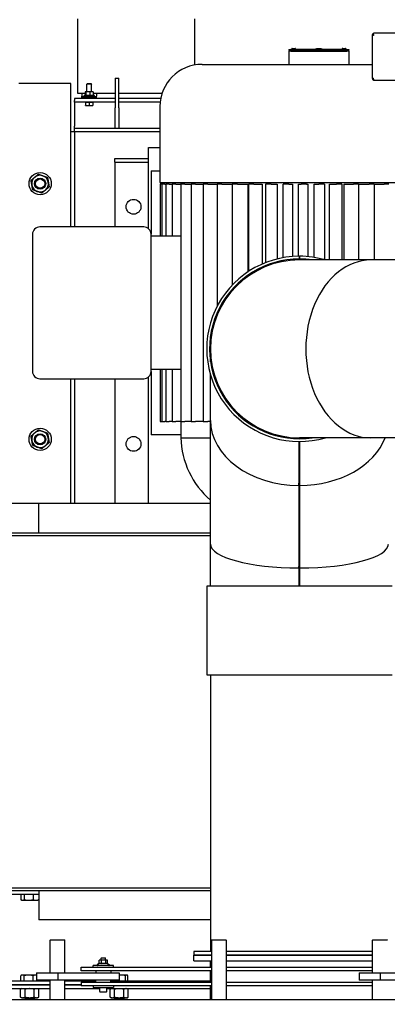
# Model space of a CAD drawing. Header units: inches. Extents: x 36 to 1719, y -84 to 1122.
# Tile 491 of 571: x 670 to 695, y 788 to 855. Entities that reach past the tile are written whole.
import ezdxf

# ---------------------------------------------------------------- set-up
doc = ezdxf.new("R2010")
doc.units = ezdxf.units.IN
doc.header["$LTSCALE"] = 48
doc.header["$MEASUREMENT"] = 0
doc.layers.add('Dimension (ANSI)', color=7, linetype='Continuous', lineweight=25)
doc.layers.add('Visible (ANSI)', color=7, linetype='Continuous', lineweight=30)
doc.styles.add('Note Text (ANSI)', font='tahoma.ttf')
doc.dimstyles.new('Architectural (ANSI)', dxfattribs={"dimscale": 48, "dimtxt": 0.125, "dimasz": 0.098425, "dimexe": 0.125, "dimexo": 0.0625, "dimgap": 0.031496, "dimtad": 0, "dimtih": 1, "dimtoh": 1, "dimdec": 4, "dimrnd": 1e-08, "dimzin": 3, "dimdsep": 46, "dimlunit": 4, "dimtxsty": 'Note Text (ANSI)', "dimcen": 0.09, "dimdle": 0.393701, "dimclrd": 256, "dimclre": 256, "dimclrt": 256, "dimadec": 0, "dimazin": 3, "dimtfac": 0.96, "dimtofl": 0, "dimtmove": 0, "dimatfit": 3, "dimfxl": 1, "dimfrac": 2, "dimtolj": 1, "dimtzin": 12, "dimlwd": -1, "dimlwe": -1, "dimarcsym": 0})

# ---------------------------------------------------------------- blocks, each defined once
blk = doc.blocks.new('*D22')
at = {"layer": 'Defpoints', "color": 0, "transparency": 16777216}
for p in [(702.014, 1001.053), (609.741, 760.491), (738.918, 760.491)]:
    blk.add_point(p, dxfattribs=at)
at = {"layer": 'Dimension (ANSI)', "transparency": 16777216}
for p, q in [((699.014, 1001.053), (603.741, 1001.053)), ((609.741, 996.328), (609.741, 900.572)), ((609.741, 765.216), (609.741, 889.973)), ((735.918, 760.491), (603.741, 760.491))]:
    blk.add_line(p, q, dxfattribs=at)
for points in [[(608.953, 996.328), (610.528, 996.328), (609.741, 1001.053)], [(608.953, 765.216), (610.528, 765.216), (609.741, 760.491)]]:
    blk.add_solid(points, dxfattribs=at)
at = {"layer": 'Dimension (ANSI)', "transparency": 16777216, "insert": (589.782, 899.06), "char_height": 6, "attachment_point": 1, "style": 'Note Text (ANSI)'}
blk.add_mtext('\\A1;20\'-0 9/16"', dxfattribs=at)

msp = doc.modelspace()

# ---------------------------------------------------------------- linework, layer by layer
at = {"layer": 'Visible (ANSI)'}
for p, q in [((674.38028, 854.99376), (674.38028, 849.97762)), ((682.2543, 854.99376), (682.2543, 851.86303)), ((694.2367, 853.8739), (694.2367, 853.8614)), ((694.3367, 853.8614), (694.2367, 853.8614)), ((694.2367, 853.8614), (694.2367, 850.9864)), ((694.2867, 853.8614), (694.2867, 853.8739)), ((694.3367, 853.9249), (694.3367, 854.0249)), ((697.5867, 854.0249), (694.3367, 854.0249)), ((694.3367, 853.9249), (694.3367, 853.8614)), ((688.63768, 852.9264), (688.63768, 852.86465)), ((688.63768, 852.9264), (688.76268, 852.9264)), ((688.66893, 852.8334), (688.63768, 852.86465)), ((688.63768, 852.86465), (688.76268, 852.86465)), ((688.66893, 852.8334), (688.63768, 852.80215)), ((688.76268, 852.80215), (688.63768, 852.80215)), ((688.63768, 852.80215), (688.63768, 851.91099)), ((688.76268, 852.8334), (688.66893, 852.8334)), ((692.54268, 852.9264), (688.76268, 852.9264)), ((692.54268, 852.86465), (688.76268, 852.86465)), ((688.76268, 852.8334), (692.54268, 852.8334)), ((688.76268, 852.80215), (692.54268, 852.80215)), ((688.82808, 852.9264), (688.82808, 852.96015)), ((688.85947, 852.9914), (689.0459, 852.9914)), ((689.07728, 852.9264), (689.07728, 852.96015)), ((692.22808, 852.9264), (692.22808, 852.96015)), ((692.25947, 852.9914), (692.4459, 852.9914)), ((692.47728, 852.9264), (692.47728, 852.96015)), ((692.54268, 852.9264), (692.66768, 852.9264)), ((692.54268, 852.86465), (692.66768, 852.86465)), ((692.63643, 852.8334), (692.54268, 852.8334)), ((692.66768, 852.80215), (692.54268, 852.80215)), ((692.66768, 852.86465), (692.63643, 852.8334)), ((692.63643, 852.8334), (692.66768, 852.80215)), ((692.66768, 852.9264), (692.66768, 852.86465)), ((692.66768, 852.80215), (692.66768, 851.91099)), ((682.77402, 851.91099), (694.2367, 851.91099)), ((673.91768, 850.6164), (670.41768, 850.6164)), ((673.91768, 840.9489), (673.91768, 850.6164)), ((675.04551, 850.6164), (675.01143, 850.58334)), ((675.32393, 850.58334), (675.01143, 850.58334)), ((675.01143, 850.0699), (675.01143, 850.58334)), ((675.04551, 850.6164), (675.28985, 850.6164)), ((675.28985, 850.6164), (675.32393, 850.58334)), ((675.32393, 850.0699), (675.32393, 850.58334)), ((676.91768, 850.9914), (676.91768, 848.9914)), ((676.91768, 850.9914), (677.16768, 850.9914)), ((677.16768, 848.9914), (677.16768, 850.9914)), ((694.2367, 850.9864), (694.3367, 850.9864)), ((694.2367, 850.9864), (694.2367, 850.9739)), ((694.2867, 850.9739), (694.2867, 850.9864)), ((694.3367, 850.9229), (694.3367, 850.9864)), ((694.3367, 850.9229), (694.3367, 850.8229)), ((697.5867, 850.8229), (694.3367, 850.8229)), ((674.38028, 849.97762), (674.90138, 849.97762)), ((674.67556, 849.93149), (674.67556, 849.97762)), ((674.67556, 849.93149), (674.67556, 849.76446)), ((675.51143, 849.8039), (674.82393, 849.8039)), ((674.82393, 849.7414), (674.82393, 849.8039)), ((674.90138, 850.04757), (674.90138, 849.82623)), ((674.91768, 850.0699), (674.91564, 850.06872)), ((674.91768, 849.8039), (674.91564, 849.80508)), ((674.9197, 850.0699), (674.91768, 850.0699)), ((675.07118, 850.0699), (674.9197, 850.0699)), ((674.93803, 850.04757), (674.93803, 849.82623)), ((675.31916, 850.0699), (675.07118, 850.0699)), ((675.20433, 850.04757), (675.20433, 849.82623)), ((675.41768, 850.0699), (675.31916, 850.0699)), ((675.41768, 850.0699), (675.41972, 850.06872)), ((675.41768, 849.8039), (675.41972, 849.80508)), ((675.43398, 850.04757), (675.43398, 849.82623)), ((675.43398, 849.97762), (676.91768, 849.97762)), ((675.51143, 849.7414), (675.51143, 849.8039)), ((675.65981, 849.93149), (675.65981, 849.97762)), ((675.65981, 849.93149), (675.65981, 849.76446)), ((677.16768, 849.97762), (680.08261, 849.97762)), ((676.91768, 849.6164), (674.16768, 849.6164)), ((674.16768, 849.6164), (674.16768, 849.4864)), ((674.16768, 849.3664), (674.16768, 849.4864)), ((676.91768, 849.3664), (674.16768, 849.3664)), ((674.16768, 849.3664), (674.16768, 849.1164)), ((674.16768, 849.1164), (674.16768, 847.7364)), ((674.67556, 849.74348), (674.67556, 849.76446)), ((674.67556, 849.66369), (674.67556, 849.74348)), ((674.68047, 849.7414), (674.78792, 849.7414)), ((674.78792, 849.66266), (674.68047, 849.66266)), ((674.78792, 849.7414), (674.83457, 849.7414)), ((675.54744, 849.66266), (674.78792, 849.66266)), ((674.83457, 849.7414), (675.5008, 849.7414)), ((674.91768, 849.36639), (674.91768, 849.3664)), ((674.91768, 849.36639), (674.91768, 849.15372)), ((674.91768, 849.36639), (675.04268, 849.36639)), ((674.91768, 849.13139), (675.04268, 849.13139)), ((675.00817, 849.66266), (675.00626, 849.6164)), ((675.04268, 849.36639), (675.16768, 849.36639)), ((675.04268, 849.13139), (675.29268, 849.13139)), ((675.16768, 849.36639), (675.16768, 849.15372)), ((675.16768, 849.36639), (675.29268, 849.36639)), ((675.29268, 849.36639), (675.41768, 849.36639)), ((675.29268, 849.13139), (675.41768, 849.13139)), ((675.32719, 849.66266), (675.32911, 849.6164)), ((675.41768, 849.36639), (675.41768, 849.3664)), ((675.41768, 849.36639), (675.41768, 849.15372)), ((675.5008, 849.7414), (675.54744, 849.7414)), ((675.54744, 849.7414), (675.65489, 849.7414)), ((675.65489, 849.66266), (675.54744, 849.66266)), ((675.65981, 849.74348), (675.65981, 849.76446)), ((675.65981, 849.66369), (675.65981, 849.74348)), ((679.98687, 849.6164), (677.16768, 849.6164)), ((679.94941, 849.3664), (677.16768, 849.3664)), ((676.91768, 847.6164), (676.91768, 848.9914)), ((677.16768, 848.9914), (677.16768, 847.6164)), ((679.934, 849.07097), (679.934, 843.9489)), ((674.16768, 847.3664), (673.91768, 847.3664)), ((674.16768, 847.6164), (674.16768, 847.7364)), ((674.16768, 847.3664), (674.16768, 847.6164)), ((674.16768, 847.6164), (679.934, 847.6164)), ((674.16768, 847.3664), (674.16768, 840.9489)), ((679.934, 847.3664), (674.16768, 847.3664)), ((679.15318, 840.83921), (679.15318, 846.3039)), ((679.15318, 846.3039), (679.934, 846.3039)), ((676.90318, 845.5539), (679.15318, 845.5539)), ((676.90318, 845.3039), (676.90318, 845.5539)), ((676.90318, 845.3039), (679.15318, 845.3039)), ((676.90318, 845.3039), (676.90318, 840.9489)), ((679.34068, 844.7239), (679.934, 844.7239)), ((679.34068, 844.7239), (679.34068, 840.4489)), ((679.934, 843.9489), (698.74736, 843.9489)), ((680.06992, 843.8239), (679.95188, 843.8239)), ((679.95188, 843.8239), (679.95188, 840.3239)), ((680.26845, 843.8239), (680.06992, 843.8239)), ((680.06992, 843.8239), (680.06992, 840.3239)), ((680.26845, 843.8239), (680.34337, 843.8239)), ((680.56624, 843.8239), (680.34337, 843.8239)), ((680.34337, 843.8239), (680.34337, 840.3239)), ((680.56624, 843.8239), (680.76756, 843.8239)), ((681.01417, 843.8239), (680.76756, 843.8239)), ((680.76756, 843.8239), (680.76756, 840.3239)), ((681.01417, 843.8239), (681.33523, 843.8239)), ((681.60456, 843.8239), (681.33523, 843.8239)), ((681.33523, 843.8239), (681.33523, 827.8239)), ((681.34068, 843.9489), (681.34068, 843.8239)), ((681.60456, 843.8239), (682.03667, 843.8239)), ((682.32732, 843.8239), (682.03667, 843.8239)), ((682.03667, 843.8239), (682.03667, 827.8239)), ((682.32732, 843.8239), (682.85987, 843.8239)), ((683.17008, 843.8239), (682.85987, 843.8239)), ((682.85987, 843.8239), (682.85987, 827.8239)), ((683.17008, 843.8239), (683.79076, 843.8239)), ((684.11842, 843.8239), (683.79076, 843.8239)), ((683.79076, 843.8239), (683.79076, 835.58957)), ((684.11842, 843.8239), (684.81339, 843.8239)), ((685.15611, 843.8239), (684.81339, 843.8239)), ((684.81339, 843.8239), (684.81339, 837.02425)), ((685.15611, 843.8239), (685.85111, 843.8239)), ((685.85111, 843.8239), (685.85111, 837.90051)), ((686.2654, 843.8239), (685.91029, 843.8239)), ((685.91029, 843.8239), (685.91029, 837.93985)), ((686.2654, 843.8239), (686.8206, 843.8239)), ((686.8206, 843.8239), (686.8206, 838.43481)), ((687.42732, 843.8239), (687.06267, 843.8239)), ((687.06267, 843.8239), (687.06267, 838.53546)), ((687.42732, 843.8239), (687.8332, 843.8239)), ((687.8332, 843.8239), (687.8332, 838.78087)), ((688.24271, 843.8239), (688.25082, 843.8239)), ((688.24271, 838.8682), (688.24271, 843.8239)), ((688.62197, 843.8239), (688.25082, 843.8239)), ((688.62197, 843.8239), (688.8716, 843.8239)), ((688.8716, 843.8239), (688.8716, 838.94777)), ((689.28643, 843.8239), (689.45617, 843.8239)), ((689.28643, 838.96516), (689.28643, 843.8239)), ((689.82892, 843.8239), (689.45617, 843.8239)), ((689.82892, 843.8239), (689.91803, 843.8239)), ((689.91803, 843.8239), (689.91803, 838.93867)), ((690.33108, 843.8239), (690.65955, 843.8239)), ((690.33108, 838.88643), (690.33108, 843.8239)), ((691.02784, 843.8239), (690.65955, 843.8239)), ((691.02784, 843.8239), (691.02784, 838.73337)), ((691.35878, 843.8239), (691.84036, 843.8239)), ((691.35878, 838.7154), (691.35878, 843.8239)), ((692.20061, 843.8239), (691.84036, 843.8239)), ((692.20061, 843.8239), (692.20061, 838.7154)), ((692.35196, 843.8239), (692.9784, 843.8239)), ((692.35196, 838.7154), (692.35196, 843.8239)), ((693.32766, 843.8239), (692.9784, 843.8239)), ((693.32766, 843.8239), (694.05419, 843.8239)), ((693.32766, 843.8239), (693.32766, 838.7154)), ((694.3897, 843.8239), (694.05419, 843.8239)), ((694.3897, 843.8239), (695.04934, 843.8239)), ((694.3897, 843.8239), (694.3897, 838.7154)), ((695.36855, 843.8239), (695.04934, 843.8239)), ((678.84068, 840.9489), (671.84068, 840.9489)), ((671.34068, 840.4489), (671.34068, 831.1989)), ((679.34068, 831.1989), (679.34068, 840.4489)), ((681.33523, 840.3239), (679.34068, 840.3239)), ((687.8332, 838.58749), (687.8332, 838.52294)), ((688.24271, 838.61408), (688.24271, 838.67764)), ((688.8716, 838.75972), (688.8716, 838.69703)), ((689.28643, 838.71515), (689.28643, 838.77765)), ((689.33968, 838.7779), (689.33968, 838.9654)), ((694.16377, 838.7154), (689.34068, 838.7154)), ((689.34168, 838.9654), (689.34168, 838.7779)), ((689.91803, 838.75034), (689.91803, 838.7154)), ((702.5176, 838.7154), (694.16377, 838.7154)), ((686.8206, 838.2293), (686.8206, 838.1605)), ((687.06267, 838.33363), (687.06267, 838.26613)), ((685.85111, 837.6729), (685.85111, 837.59627)), ((685.91029, 837.71403), (685.91029, 837.63804)), ((684.81339, 836.74747), (684.81339, 836.65287)), ((683.79076, 835.15512), (683.79076, 834.99539)), ((683.34068, 831.84712), (683.34068, 832.7154)), ((681.33523, 831.3239), (679.34068, 831.3239)), ((679.34068, 831.1989), (679.34068, 826.9239)), ((679.95188, 831.3239), (679.95188, 827.8239)), ((680.06992, 831.3239), (680.06992, 827.8239)), ((680.34337, 831.3239), (680.34337, 827.8239)), ((680.76756, 831.3239), (680.76756, 827.8239)), ((671.84068, 830.6989), (678.84068, 830.6989)), ((673.91768, 822.3039), (673.91768, 830.6989)), ((674.16768, 830.6989), (674.16768, 822.3039)), ((676.90318, 830.6989), (676.90318, 822.3039)), ((679.15318, 822.3039), (679.15318, 830.80859)), ((683.34068, 827.89231), (683.34068, 830.9654)), ((683.34068, 819.53848), (683.34068, 827.89231)), ((679.95188, 827.8239), (680.06992, 827.8239)), ((680.06992, 827.8239), (680.26845, 827.8239)), ((680.34337, 827.8239), (680.26845, 827.8239)), ((680.34337, 827.8239), (680.56624, 827.8239)), ((680.76756, 827.8239), (680.56624, 827.8239)), ((680.76756, 827.8239), (681.01417, 827.8239)), ((681.33523, 827.8239), (681.01417, 827.8239)), ((681.33523, 827.8239), (681.60456, 827.8239)), ((681.34068, 827.8239), (681.34068, 826.7239)), ((682.03667, 827.8239), (681.60456, 827.8239)), ((682.03667, 827.8239), (682.32732, 827.8239)), ((682.85987, 827.8239), (682.32732, 827.8239)), ((682.85987, 827.8239), (683.17008, 827.8239)), ((683.34068, 827.8239), (683.17008, 827.8239)), ((681.34068, 826.9239), (679.34068, 826.9239)), ((681.34068, 826.7239), (683.34068, 826.7239)), ((689.30943, 826.71548), (689.30943, 826.65298)), ((689.31041, 826.71547), (689.31041, 826.65297)), ((694.16377, 826.7154), (689.34068, 826.7154)), ((689.37096, 826.65297), (689.37096, 826.7154)), ((689.37193, 826.65298), (689.37193, 826.7154)), ((702.5176, 826.7154), (694.16377, 826.7154)), ((689.30943, 826.46548), (689.30943, 823.50007)), ((689.31041, 826.46547), (689.31041, 823.66244)), ((689.37096, 823.66244), (689.37096, 826.46547)), ((689.37193, 823.50007), (689.37193, 826.46548)), ((689.30943, 823.50007), (689.31041, 823.66244)), ((689.30943, 823.50007), (689.31041, 823.59382)), ((689.30943, 823.50007), (689.30943, 817.93081)), ((689.31041, 823.59382), (689.31041, 818.02456)), ((689.37193, 823.50007), (689.37096, 823.66244)), ((689.37096, 818.02456), (689.37096, 823.59382)), ((689.37193, 823.50007), (689.37096, 823.59382)), ((689.37193, 817.93081), (689.37193, 823.50007)), ((665.84068, 822.3039), (671.77818, 822.3039)), ((671.77818, 822.3039), (683.34068, 822.3039)), ((671.77818, 820.3039), (671.77818, 822.3039)), ((659.15671, 820.3039), (683.34068, 820.3039)), ((659.15671, 820.1246), (683.34068, 820.1246)), ((683.34068, 816.7154), (683.34068, 819.53848)), ((689.30943, 817.93081), (689.31041, 818.02456)), ((689.30943, 817.93081), (689.30943, 816.7154)), ((689.30943, 817.93081), (689.31041, 817.93081)), ((689.31041, 817.93081), (689.31041, 816.7154)), ((689.37193, 817.93081), (689.37096, 818.02456)), ((689.37096, 816.7154), (689.37096, 817.93081)), ((689.37193, 817.93081), (689.37096, 817.93081)), ((689.37193, 816.7154), (689.37193, 817.93081)), ((683.09068, 816.7154), (683.09068, 810.7154)), ((695.59068, 816.7154), (683.09068, 816.7154)), ((683.09068, 810.7154), (695.59068, 810.7154)), ((683.34068, 810.7154), (683.34068, 792.0444)), ((659.15671, 796.3582), (683.34068, 796.3582)), ((659.15671, 796.1789), (683.34068, 796.1789)), ((671.77818, 796.1789), (671.77818, 794.1789)), ((666.34068, 795.9289), (671.77818, 795.9289)), ((670.5441, 795.9289), (670.5441, 795.55447)), ((670.62103, 795.50702), (670.57726, 795.53229)), ((670.62103, 795.50702), (670.66147, 795.50702)), ((670.66147, 795.50702), (671.08294, 795.50702)), ((670.77885, 795.9289), (670.77885, 795.55447)), ((671.08294, 795.50702), (671.57375, 795.50702)), ((671.38704, 795.9289), (671.38704, 795.55447)), ((671.57375, 795.50702), (671.68353, 795.50702)), ((671.68353, 795.50702), (671.7273, 795.53229)), ((671.76047, 795.9289), (671.76047, 795.55447)), ((683.34068, 794.1789), (671.77818, 794.1789)), ((672.54818, 792.83265), (672.52818, 792.81265)), ((673.52818, 792.81265), (672.52818, 792.81265)), ((672.52818, 790.6139), (672.52818, 792.81265)), ((672.54818, 792.83265), (673.50818, 792.83265)), ((673.50818, 792.83265), (673.52818, 792.81265)), ((673.52818, 790.6139), (673.52818, 792.81265)), ((683.42318, 792.83265), (683.40318, 792.81265)), ((684.40318, 792.81265), (683.40318, 792.81265)), ((683.40318, 792.81265), (683.40318, 788.8014)), ((683.42318, 792.83265), (684.38318, 792.83265)), ((684.38318, 792.83265), (684.40318, 792.81265)), ((684.40318, 792.81265), (684.40318, 788.8014)), ((694.29818, 792.83265), (694.27818, 792.81265)), ((695.27818, 792.81265), (694.27818, 792.81265)), ((694.27818, 790.6139), (694.27818, 792.81265)), ((694.29818, 792.83265), (695.25818, 792.83265)), ((695.25818, 792.83265), (695.27818, 792.81265)), ((683.40318, 792.0444), (682.21568, 792.0444)), ((682.21568, 792.0444), (682.21568, 791.7944)), ((694.27818, 792.0444), (684.40318, 792.0444)), ((675.82993, 791.23104), (675.82993, 791.45057)), ((675.86668, 791.4729), (675.84431, 791.45998)), ((675.91602, 791.4729), (675.86668, 791.4729)), ((676.14548, 791.4729), (675.91602, 791.4729)), ((675.99348, 791.6299), (675.96068, 791.59685)), ((676.27268, 791.59685), (675.96068, 791.59685)), ((675.96068, 791.4729), (675.96068, 791.59685)), ((675.99348, 791.6299), (676.23988, 791.6299)), ((676.00211, 791.23104), (676.00211, 791.45057)), ((676.34614, 791.4729), (676.14548, 791.4729)), ((676.23988, 791.6299), (676.27268, 791.59685)), ((676.27268, 791.4729), (676.27268, 791.59685)), ((676.28886, 791.23104), (676.28886, 791.45057)), ((676.36668, 791.4729), (676.34614, 791.4729)), ((676.36668, 791.4729), (676.38905, 791.45998)), ((676.40343, 791.23215), (676.40343, 791.45057)), ((683.40318, 791.7944), (682.21568, 791.7944)), ((682.21568, 791.4194), (682.21568, 791.7944)), ((682.21568, 791.7944), (683.40318, 791.7944)), ((682.21568, 791.4194), (683.40318, 791.4194)), ((683.34068, 790.9889), (683.34068, 791.4194)), ((694.27818, 791.7944), (684.40318, 791.7944)), ((684.40318, 791.7944), (694.27818, 791.7944)), ((684.40318, 791.4194), (694.27818, 791.4194)), ((674.61668, 790.9889), (683.40318, 790.9889)), ((674.61668, 790.7389), (674.61668, 790.9889)), ((683.40318, 790.7389), (674.61668, 790.7389)), ((676.80418, 791.0979), (675.42918, 791.0979)), ((675.42918, 790.9889), (675.42918, 791.0979)), ((675.61668, 790.7389), (675.61668, 790.6139)), ((675.82993, 791.23215), (675.72668, 791.17254)), ((676.38905, 791.24045), (676.50668, 791.17254)), ((676.61668, 790.7389), (676.61668, 790.6139)), ((676.80418, 790.9889), (676.80418, 791.0979)), ((683.34068, 789.9889), (683.34068, 790.7389)), ((684.40318, 790.9889), (694.27818, 790.9889)), ((694.27818, 790.7389), (684.40318, 790.7389)), ((672.52818, 790.0444), (666.34068, 790.0444)), ((670.5441, 790.0444), (670.5441, 790.41882)), ((670.62103, 790.46627), (670.57726, 790.441)), ((670.66147, 790.46627), (670.62103, 790.46627)), ((671.08294, 790.46627), (670.66147, 790.46627)), ((670.77885, 790.0444), (670.77885, 790.41882)), ((671.57375, 790.46627), (671.08294, 790.46627)), ((671.38704, 790.0444), (671.38704, 790.41882)), ((671.61456, 790.46627), (671.57375, 790.46627)), ((671.61456, 790.6139), (671.61456, 790.1139)), ((671.61456, 790.6139), (673.06914, 790.6139)), ((673.06914, 790.1139), (671.61456, 790.1139)), ((671.76047, 790.0444), (671.76047, 790.1139)), ((672.52818, 788.8014), (672.52818, 790.1139)), ((673.06914, 790.6139), (677.18713, 790.6139)), ((673.06914, 790.1139), (673.06914, 790.6139)), ((677.18713, 790.1139), (673.06914, 790.1139)), ((673.52818, 788.8014), (673.52818, 790.1139)), ((675.61668, 790.0444), (673.52818, 790.0444)), ((674.61668, 789.9889), (674.61668, 789.7389)), ((674.61668, 789.9889), (683.40318, 789.9889)), ((675.61668, 789.9889), (675.61668, 790.1139)), ((676.61668, 789.9889), (676.61668, 790.1139)), ((683.34068, 790.0444), (676.61668, 790.0444)), ((677.02881, 790.0444), (677.02881, 790.1139)), ((677.18713, 790.6139), (677.18713, 790.1139)), ((677.32508, 790.46627), (677.18713, 790.46627)), ((677.70073, 790.46627), (677.32508, 790.46627)), ((677.62135, 790.0444), (677.62135, 790.41882)), ((677.71883, 790.46627), (677.70073, 790.46627)), ((677.71883, 790.46627), (677.73757, 790.45545)), ((677.78012, 790.0444), (677.78012, 790.41882)), ((684.40318, 789.9889), (694.27818, 789.9889)), ((693.36456, 790.6139), (693.36456, 790.1139)), ((693.36456, 790.6139), (694.81914, 790.6139)), ((694.81914, 790.1139), (693.36456, 790.1139)), ((694.27818, 788.8014), (694.27818, 790.1139)), ((694.81914, 790.6139), (698.93713, 790.6139)), ((694.81914, 790.1139), (694.81914, 790.6139)), ((698.93713, 790.1139), (694.81914, 790.1139)), ((666.34068, 789.7944), (672.52818, 789.7944)), ((672.52818, 789.7944), (666.34068, 789.7944)), ((666.34068, 789.5444), (672.52818, 789.5444)), ((670.62128, 789.5444), (670.53914, 789.50609)), ((670.53914, 788.9737), (670.53914, 789.50609)), ((670.84571, 788.9737), (670.84571, 789.50609)), ((671.45886, 788.9737), (671.45886, 789.50609)), ((671.68328, 789.5444), (671.76543, 789.50609)), ((671.76543, 788.9737), (671.76543, 789.50609)), ((673.52818, 789.7944), (674.61668, 789.7944)), ((674.61668, 789.7944), (673.52818, 789.7944)), ((673.52818, 789.5444), (675.88218, 789.5444)), ((683.40318, 789.7389), (674.61668, 789.7389)), ((675.42918, 789.7389), (675.42918, 789.6299)), ((675.42918, 789.6299), (676.80418, 789.6299)), ((675.88218, 789.3499), (675.88218, 789.6299)), ((676.31918, 789.3179), (675.91418, 789.3179)), ((676.35118, 789.3499), (676.35118, 789.6299)), ((676.35118, 789.5444), (683.34068, 789.5444)), ((676.65658, 789.5444), (676.57444, 789.50609)), ((676.57444, 788.9737), (676.57444, 789.50609)), ((676.80418, 789.7389), (676.80418, 789.6299)), ((676.88101, 788.9737), (676.88101, 789.50609)), ((677.49416, 788.9737), (677.49416, 789.50609)), ((677.71858, 789.5444), (677.80073, 789.50609)), ((677.80073, 788.9737), (677.80073, 789.50609)), ((683.34068, 788.8014), (683.34068, 789.7389)), ((694.27818, 789.7389), (684.40318, 789.7389)), ((724.21568, 788.8014), (654.46568, 788.8014)), ((670.62128, 788.9354), (670.53914, 788.9737)), ((670.62128, 788.9354), (670.69242, 788.9354)), ((670.69242, 788.9354), (671.15228, 788.9354)), ((670.83978, 788.9354), (670.83978, 788.8485)), ((670.83978, 788.8485), (671.46478, 788.8485)), ((670.88688, 788.8014), (670.83978, 788.8485)), ((671.15228, 788.9354), (671.61214, 788.9354)), ((671.41768, 788.8014), (671.46478, 788.8485)), ((671.46478, 788.9354), (671.46478, 788.8485)), ((671.61214, 788.9354), (671.68328, 788.9354)), ((671.68328, 788.9354), (671.76543, 788.9737)), ((676.65658, 788.9354), (676.57444, 788.9737)), ((676.65658, 788.9354), (676.72772, 788.9354)), ((676.72772, 788.9354), (677.18758, 788.9354)), ((676.87508, 788.9354), (676.87508, 788.8485)), ((676.87508, 788.8485), (677.50008, 788.8485)), ((676.92218, 788.8014), (676.87508, 788.8485)), ((677.18758, 788.9354), (677.64744, 788.9354)), ((677.45298, 788.8014), (677.50008, 788.8485)), ((677.50008, 788.9354), (677.50008, 788.8485)), ((677.64744, 788.9354), (677.71858, 788.9354)), ((677.71858, 788.9354), (677.80073, 788.9737))]:
    msp.add_line(p, q, dxfattribs=at)
for centre, radius in [((671.85518, 843.8664), 0.75), ((671.85518, 843.8664), 0.37513), ((671.85518, 843.8664), 0.375), ((671.85518, 843.8664), 0.31366), ((678.15318, 842.3039), 0.5), ((671.85518, 826.6164), 0.75), ((671.85518, 826.6164), 0.37513), ((671.85518, 826.6164), 0.375), ((671.85518, 826.6164), 0.31366), ((678.15318, 826.3039), 0.5)]:
    msp.add_circle(centre, radius, dxfattribs=at)
for centre, radius, start, end in [((694.3367, 853.8739), 0.1, 90, 180), ((694.3367, 853.8739), 0.05, 90, 180), ((690.65268, 851.81115), 1.155, 74.9246057, 105.0753943), ((682.77402, 849.07097), 2.84002, 90, 180), ((694.3367, 850.9739), 0.1, 180, 270), ((694.3367, 850.9739), 0.05, 180, 270), ((671.85518, 843.8664), 0.5625, 130.1606799, 190.1606799), ((671.85518, 843.8664), 0.5625, 70.1606799, 130.1606799), ((671.85518, 843.8664), 0.5625, 10.1606799, 70.1606799), ((671.85518, 843.8664), 0.5625, 310.1606799, 10.1606799), ((671.85518, 843.8664), 0.5625, 190.1606799, 250.1606799), ((671.85518, 843.8664), 0.5625, 250.1606799, 310.1606799), ((671.84068, 840.4489), 0.5, 90, 180), ((678.84068, 840.4489), 0.5, 0, 90), ((689.34068, 832.7154), 6.25, 90.0091673, 286.2602047), ((689.34068, 832.7154), 6.0625, 90.0094509, 278.234279), ((689.34068, 832.7154), 6, 90, 270), ((689.34068, 832.7154), 6, 90, 270), ((689.34068, 832.7154), 6.25, 89.9908327, 90.0091673), ((689.34068, 832.7154), 6.0625, 89.9905491, 90.0094509), ((689.34068, 832.7154), 6.25, 73.7397953, 89.9908327), ((689.34068, 832.7154), 6.0625, 81.765721, 89.9905491), ((671.84068, 831.1989), 0.5, 180, 270), ((678.84068, 831.1989), 0.5, 270, 0), ((671.85518, 826.6164), 0.5625, 70.1606799, 130.1606799), ((671.85518, 826.6164), 0.5625, 130.1606799, 190.1606799), ((671.85518, 826.6164), 0.5625, 190.1606799, 250.1606799), ((671.85518, 826.6164), 0.5625, 10.1606799, 70.1606799), ((671.85518, 826.6164), 0.5625, 310.1606799, 10.1606799), ((687.16471, 826.89998), 5.82669, 181.7317623, 228.9820731), ((671.85518, 826.6164), 0.5625, 250.1606799, 310.1606799), ((675.74668, 791.1379), 0.04, 120, 270), ((676.48668, 791.1379), 0.04, 270, 60), ((675.91418, 789.3499), 0.032, 180, 270), ((676.31918, 789.3499), 0.032, 270, 0)]:
    msp.add_arc(centre, radius, start, end, dxfattribs=at)
for centre, major_axis, ratio, start_param, end_param in [((674.68047, 849.82014), (0, 0.07874), 0.27344568, 2.91113087, 3.14159265), ((674.68047, 849.82014), (0, 0.15748), 0.27344568, 3.02712931, 3.14159265), ((675.65489, 849.82014), (0, 0.07874), 0.27344568, 3.14159265, 3.37205444), ((675.65489, 849.82014), (0, 0.15748), 0.27344568, 3.14159265, 3.256056), ((694.16377, 832.7154), (0, -6), 0.73205081, 3.14159265, 6.28318531), ((694.16377, 832.7154), (0, -6), 0.73205081, 3.14159265, 6.28318531), ((689.34068, 827.89231), (6, 0), 0.73205081, 3.14159265, 4.70718062), ((689.34068, 827.89231), (6, 0), 0.73205081, 3.14159265, 4.70718062), ((689.34068, 827.89231), (6, 0), 0.73205081, 4.71759734, 6.01192155), ((689.34068, 827.89231), (6, 0), 0.73205081, 4.71759734, 6.01192155), ((689.34068, 827.89231), (5.8125, 0), 0.73953632, 4.70710961, 4.70718062), ((689.34068, 827.89231), (5.8125, 0), 0.73953632, 4.71759734, 4.71766835), ((689.34068, 819.53848), (6, 0), 0.26794919, 3.14159265, 4.70718062), ((689.34068, 819.53848), (6, 0), 0.26794919, 3.14159265, 4.70718062), ((689.34068, 819.53848), (6, 0), 0.26794919, 4.71759734, 6.28318531), ((689.34068, 819.53848), (6, 0), 0.26794919, 4.71759734, 6.28318531), ((689.34068, 819.53848), (5.8125, 0), 0.27659271, 4.70701261, 4.70718062), ((689.34068, 819.53848), (5.8125, 0), 0.27659271, 4.71759734, 4.71776535)]:
    msp.add_ellipse(centre, major_axis=major_axis, ratio=ratio, start_param=start_param, end_param=end_param, dxfattribs=at)
for points, knots in [([(688.85947, 852.9914), (688.85558, 852.9914), (688.85101, 852.99049), (688.84385, 852.98753), (688.83999, 852.98496), (688.83452, 852.9795), (688.83194, 852.97565), (688.82899, 852.96853), (688.82808, 852.964), (688.82808, 852.96015)], [0.353868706, 0.353868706, 0.353868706, 0.353868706, 0.383454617, 0.383454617, 0.412932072, 0.412932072, 0.442331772, 0.442331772, 0.471683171, 0.471683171, 0.471683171, 0.471683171]), ([(689.07728, 852.96015), (689.07728, 852.964), (689.07638, 852.96853), (689.07342, 852.97565), (689.07085, 852.9795), (689.06538, 852.98496), (689.06151, 852.98753), (689.05435, 852.99049), (689.04978, 852.9914), (689.0459, 852.9914)], [0, 0, 0, 0, 0.029351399, 0.029351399, 0.058751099, 0.058751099, 0.088228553, 0.088228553, 0.117814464, 0.117814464, 0.117814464, 0.117814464]), ([(692.25947, 852.9914), (692.25558, 852.9914), (692.25101, 852.99049), (692.24385, 852.98753), (692.23999, 852.98496), (692.23452, 852.9795), (692.23194, 852.97565), (692.22899, 852.96853), (692.22808, 852.964), (692.22808, 852.96015)], [0.353868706, 0.353868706, 0.353868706, 0.353868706, 0.383454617, 0.383454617, 0.412932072, 0.412932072, 0.442331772, 0.442331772, 0.471683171, 0.471683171, 0.471683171, 0.471683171]), ([(692.47728, 852.96015), (692.47728, 852.964), (692.47638, 852.96853), (692.47342, 852.97565), (692.47085, 852.9795), (692.46538, 852.98496), (692.46151, 852.98753), (692.45435, 852.99049), (692.44978, 852.9914), (692.4459, 852.9914)], [0, 0, 0, 0, 0.029351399, 0.029351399, 0.058751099, 0.058751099, 0.088228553, 0.088228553, 0.117814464, 0.117814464, 0.117814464, 0.117814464])]:
    msp.add_open_spline(points, degree=3, knots=knots, dxfattribs=at)
for points, weights in [([(674.9197, 850.0699), (674.9112, 850.0699), (674.90138, 850.04757)], [1, 1.0379548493, 1]), ([(674.90138, 849.82623), (674.9112, 849.8039), (674.9197, 849.8039)], [1, 1.0379548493, 1]), ([(674.93803, 850.04757), (674.92821, 850.0699), (674.9197, 850.0699)], [1, 1.0379548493, 1]), ([(674.9197, 849.8039), (674.92821, 849.8039), (674.93803, 849.82623)], [1, 1.0379548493, 1]), ([(675.07118, 850.0699), (675.00938, 850.0699), (674.93803, 850.04757)], [1, 1.0379548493, 1]), ([(674.93803, 849.82623), (675.00938, 849.8039), (675.07118, 849.8039)], [1, 1.0379548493, 1]), ([(675.20433, 850.04757), (675.13297, 850.0699), (675.07118, 850.0699)], [1, 1.0379548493, 1]), ([(675.07118, 849.8039), (675.13297, 849.8039), (675.20433, 849.82623)], [1, 1.0379548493, 1]), ([(675.31916, 850.0699), (675.26586, 850.0699), (675.20433, 850.04757)], [1, 1.0379548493, 1]), ([(675.20433, 849.82623), (675.26586, 849.8039), (675.31916, 849.8039)], [1, 1.0379548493, 1]), ([(675.43398, 850.04757), (675.37245, 850.0699), (675.31916, 850.0699)], [1, 1.0379548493, 1]), ([(675.31916, 849.8039), (675.37245, 849.8039), (675.43398, 849.82623)], [1, 1.0379548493, 1]), ([(675.41972, 850.06872), (675.42637, 850.06488), (675.43398, 850.04757)], [1.01349127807, 1.02918099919, 1]), ([(675.43398, 849.82623), (675.42637, 849.80891), (675.41972, 849.80508)], [1, 1.02918099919, 1.01349127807]), ([(674.91768, 849.13139), (674.91768, 849.13139), (674.91768, 849.15372)], [1, 1.0379548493, 1]), ([(674.91768, 849.15372), (674.98467, 849.13139), (675.04268, 849.13139)], [1, 1.0379548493, 1]), ([(675.04268, 849.13139), (675.10069, 849.13139), (675.16768, 849.15372)], [1, 1.0379548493, 1]), ([(675.16768, 849.15372), (675.23467, 849.13139), (675.29268, 849.13139)], [1, 1.0379548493, 1]), ([(675.29268, 849.13139), (675.35069, 849.13139), (675.41768, 849.15372)], [1, 1.0379548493, 1]), ([(675.41768, 849.15372), (675.41768, 849.13139), (675.41768, 849.13139)], [1, 1.0379548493, 1]), ([(671.49241, 844.29628), (671.60759, 844.39349), (671.7406, 844.50573)], [1, 1.0379548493, 1]), ([(671.7406, 844.50573), (671.90431, 844.44666), (672.04609, 844.39551)], [1, 1.0379548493, 1]), ([(671.24421, 844.08683), (671.37722, 844.19908), (671.49241, 844.29628)], [1, 1.0379548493, 1]), ([(671.3015, 843.76717), (671.27491, 843.91553), (671.24421, 844.08683)], [1, 1.0379548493, 1]), ([(672.04609, 844.39551), (672.18786, 844.34436), (672.35157, 844.28529)], [1, 1.0379548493, 1]), ([(672.35157, 844.28529), (672.38227, 844.11399), (672.40886, 843.96563)], [1, 1.0379548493, 1]), ([(672.40886, 843.96563), (672.43545, 843.81727), (672.46615, 843.64596)], [1, 1.0379548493, 1]), ([(671.35879, 843.4475), (671.32809, 843.61881), (671.3015, 843.76717)], [1, 1.0379548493, 1]), ([(671.66428, 843.33728), (671.5225, 843.38844), (671.35879, 843.4475)], [1, 1.0379548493, 1]), ([(671.96976, 843.22707), (671.80605, 843.28613), (671.66428, 843.33728)], [1, 1.0379548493, 1]), ([(672.21796, 843.43651), (672.10277, 843.33931), (671.96976, 843.22707)], [1, 1.0379548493, 1]), ([(672.46615, 843.64596), (672.33314, 843.53372), (672.21796, 843.43651)], [1, 1.0379548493, 1]), ([(671.49241, 827.04628), (671.60759, 827.14349), (671.7406, 827.25573)], [1, 1.0379548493, 1]), ([(671.7406, 827.25573), (671.90431, 827.19666), (672.04609, 827.14551)], [1, 1.0379548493, 1]), ([(671.24421, 826.83683), (671.37722, 826.94908), (671.49241, 827.04628)], [1, 1.0379548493, 1]), ([(671.3015, 826.51717), (671.27491, 826.66553), (671.24421, 826.83683)], [1, 1.0379548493, 1]), ([(671.35879, 826.1975), (671.32809, 826.36881), (671.3015, 826.51717)], [1, 1.0379548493, 1]), ([(672.04609, 827.14551), (672.18786, 827.09436), (672.35157, 827.03529)], [1, 1.0379548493, 1]), ([(672.35157, 827.03529), (672.38227, 826.86399), (672.40886, 826.71563)], [1, 1.0379548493, 1]), ([(672.40886, 826.71563), (672.43545, 826.56727), (672.46615, 826.39596)], [1, 1.0379548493, 1]), ([(671.66428, 826.08728), (671.5225, 826.13844), (671.35879, 826.1975)], [1, 1.0379548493, 1]), ([(671.96976, 825.97707), (671.80605, 826.03613), (671.66428, 826.08728)], [1, 1.0379548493, 1]), ([(672.21796, 826.18651), (672.10277, 826.08931), (671.96976, 825.97707)], [1, 1.0379548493, 1]), ([(672.46615, 826.39596), (672.33314, 826.28372), (672.21796, 826.18651)], [1, 1.0379548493, 1]), ([(670.5441, 795.55447), (670.607, 795.50702), (670.66147, 795.50702)], [1.01001874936, 1.04314139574, 1]), ([(670.66147, 795.50702), (670.71595, 795.50702), (670.77885, 795.55447)], [1, 1.04314139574, 1.01001874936]), ([(670.77885, 795.55447), (670.94181, 795.50702), (671.08294, 795.50702)], [1.01001874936, 1.04314139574, 1]), ([(671.08294, 795.50702), (671.22407, 795.50702), (671.38704, 795.55447)], [1, 1.04314139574, 1.01001874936]), ([(671.38704, 795.55447), (671.4871, 795.50702), (671.57375, 795.50702)], [1.01001874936, 1.04314139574, 1]), ([(671.57375, 795.50702), (671.66041, 795.50702), (671.76047, 795.55447)], [1, 1.04314139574, 1.01001874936]), ([(671.76047, 795.55447), (671.74335, 795.54156), (671.7273, 795.53229)], [1.01001874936, 1.01882307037, 1.02223897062]), ([(675.91602, 791.4729), (675.87606, 791.4729), (675.82993, 791.45057)], [1, 1.0379548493, 1]), ([(675.82993, 791.45057), (675.83733, 791.45595), (675.84431, 791.45998)], [1, 1.00889255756, 1.01361818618]), ([(676.00211, 791.45057), (675.95597, 791.4729), (675.91602, 791.4729)], [1, 1.0379548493, 1]), ([(676.14548, 791.4729), (676.07894, 791.4729), (676.00211, 791.45057)], [1, 1.0379548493, 1]), ([(676.28886, 791.45057), (676.21202, 791.4729), (676.14548, 791.4729)], [1, 1.0379548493, 1]), ([(676.34614, 791.4729), (676.31956, 791.4729), (676.28886, 791.45057)], [1, 1.0379548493, 1]), ([(676.40343, 791.45057), (676.37273, 791.4729), (676.34614, 791.4729)], [1, 1.0379548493, 1]), ([(675.91602, 791.25337), (675.87606, 791.25337), (675.82993, 791.23104)], [1, 1.07126378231, 1.06521168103]), ([(676.00211, 791.23104), (675.95597, 791.25337), (675.91602, 791.25337)], [1.06521168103, 1.07126378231, 1]), ([(676.14548, 791.25337), (676.07894, 791.25337), (676.00211, 791.23104)], [1, 1.07126378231, 1.06521168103]), ([(676.28886, 791.23104), (676.21202, 791.25337), (676.14548, 791.25337)], [1.06521168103, 1.07126378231, 1]), ([(676.34614, 791.25337), (676.31956, 791.25337), (676.28886, 791.23104)], [1, 1.07126378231, 1.06521168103]), ([(676.38905, 791.24045), (676.36668, 791.25337), (676.34614, 791.25337)], [1.06366311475, 1.05415996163, 1]), ([(670.66147, 790.46627), (670.607, 790.46627), (670.5441, 790.41882)], [1, 1.04314139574, 1.01001874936]), ([(670.77885, 790.41882), (670.71595, 790.46627), (670.66147, 790.46627)], [1.01001874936, 1.04314139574, 1]), ([(671.08294, 790.46627), (670.94181, 790.46627), (670.77885, 790.41882)], [1, 1.04314139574, 1.01001874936]), ([(671.38704, 790.41882), (671.22407, 790.46627), (671.08294, 790.46627)], [1.01001874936, 1.04314139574, 1]), ([(671.57375, 790.46627), (671.4871, 790.46627), (671.38704, 790.41882)], [1, 1.04314139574, 1.01001874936]), ([(671.61456, 790.46384), (671.59408, 790.46627), (671.57375, 790.46627)], [1.01565817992, 1.00979459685, 1]), ([(677.32508, 790.46627), (677.25731, 790.46627), (677.18713, 790.45538)], [1, 1.02080866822, 1.02387462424]), ([(677.62135, 790.41882), (677.46258, 790.46627), (677.32508, 790.46627)], [1.01001874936, 1.04314139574, 1]), ([(677.70073, 790.46627), (677.66389, 790.46627), (677.62135, 790.41882)], [1, 1.04314139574, 1.01001874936]), ([(677.78012, 790.41882), (677.73757, 790.46627), (677.70073, 790.46627)], [1.01001874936, 1.04314139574, 1]), ([(670.69242, 789.5444), (670.62128, 789.5444), (670.53914, 789.50609)], [1, 1.0379548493, 1]), ([(670.84571, 789.50609), (670.76357, 789.5444), (670.69242, 789.5444)], [1, 1.0379548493, 1]), ([(671.15228, 789.5444), (671.01, 789.5444), (670.84571, 789.50609)], [1, 1.0379548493, 1]), ([(671.45886, 789.50609), (671.29457, 789.5444), (671.15228, 789.5444)], [1, 1.0379548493, 1]), ([(671.61214, 789.5444), (671.541, 789.5444), (671.45886, 789.50609)], [1, 1.0379548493, 1]), ([(671.76543, 789.50609), (671.68328, 789.5444), (671.61214, 789.5444)], [1, 1.0379548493, 1]), ([(676.72772, 789.5444), (676.65658, 789.5444), (676.57444, 789.50609)], [1, 1.0379548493, 1]), ([(676.88101, 789.50609), (676.79886, 789.5444), (676.72772, 789.5444)], [1, 1.0379548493, 1]), ([(677.18758, 789.5444), (677.0453, 789.5444), (676.88101, 789.50609)], [1, 1.0379548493, 1]), ([(677.49416, 789.50609), (677.32986, 789.5444), (677.18758, 789.5444)], [1, 1.0379548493, 1]), ([(677.64744, 789.5444), (677.5763, 789.5444), (677.49416, 789.50609)], [1, 1.0379548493, 1]), ([(677.80073, 789.50609), (677.71858, 789.5444), (677.64744, 789.5444)], [1, 1.0379548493, 1]), ([(670.53914, 788.9737), (670.62128, 788.9354), (670.69242, 788.9354)], [1, 1.0379548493, 1]), ([(670.69242, 788.9354), (670.76357, 788.9354), (670.84571, 788.9737)], [1, 1.0379548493, 1]), ([(670.84571, 788.9737), (671.01, 788.9354), (671.15228, 788.9354)], [1, 1.0379548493, 1]), ([(671.15228, 788.9354), (671.29457, 788.9354), (671.45886, 788.9737)], [1, 1.0379548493, 1]), ([(671.45886, 788.9737), (671.541, 788.9354), (671.61214, 788.9354)], [1, 1.0379548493, 1]), ([(671.61214, 788.9354), (671.68328, 788.9354), (671.76543, 788.9737)], [1, 1.0379548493, 1]), ([(676.57444, 788.9737), (676.65658, 788.9354), (676.72772, 788.9354)], [1, 1.0379548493, 1]), ([(676.72772, 788.9354), (676.79886, 788.9354), (676.88101, 788.9737)], [1, 1.0379548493, 1]), ([(676.88101, 788.9737), (677.0453, 788.9354), (677.18758, 788.9354)], [1, 1.0379548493, 1]), ([(677.18758, 788.9354), (677.32986, 788.9354), (677.49416, 788.9737)], [1, 1.0379548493, 1]), ([(677.49416, 788.9737), (677.5763, 788.9354), (677.64744, 788.9354)], [1, 1.0379548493, 1]), ([(677.64744, 788.9354), (677.71858, 788.9354), (677.80073, 788.9737)], [1, 1.0379548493, 1])]:
    msp.add_rational_spline(points, weights, degree=2, dxfattribs=at)

# ---------------------------------------------------------------- dimensions: what is measured, and where the dimension line sits
at = {"layer": 'Dimension (ANSI)'}
dim = msp.add_linear_dim(base=(609.7408, 760.4914), p1=(702.01418, 1001.0529), p2=(738.91768, 760.4914), angle=270, dimstyle='Architectural (ANSI)', override={"dimgap": 0.031496, "dimdec": 4, "dimlfac": 1, "dimtol": 0, "dimlim": 0, "dimtp": 0, "dimtm": 0, "dimtdec": 2, "dimatfit": 1}, dxfattribs=at)
dim.commit()
dim.dimension.update_dxf_attribs({"geometry": '*D22', "text_midpoint": (609.7408, 895.27215), "dimtype": 160})

doc.saveas('drawing.dxf')
